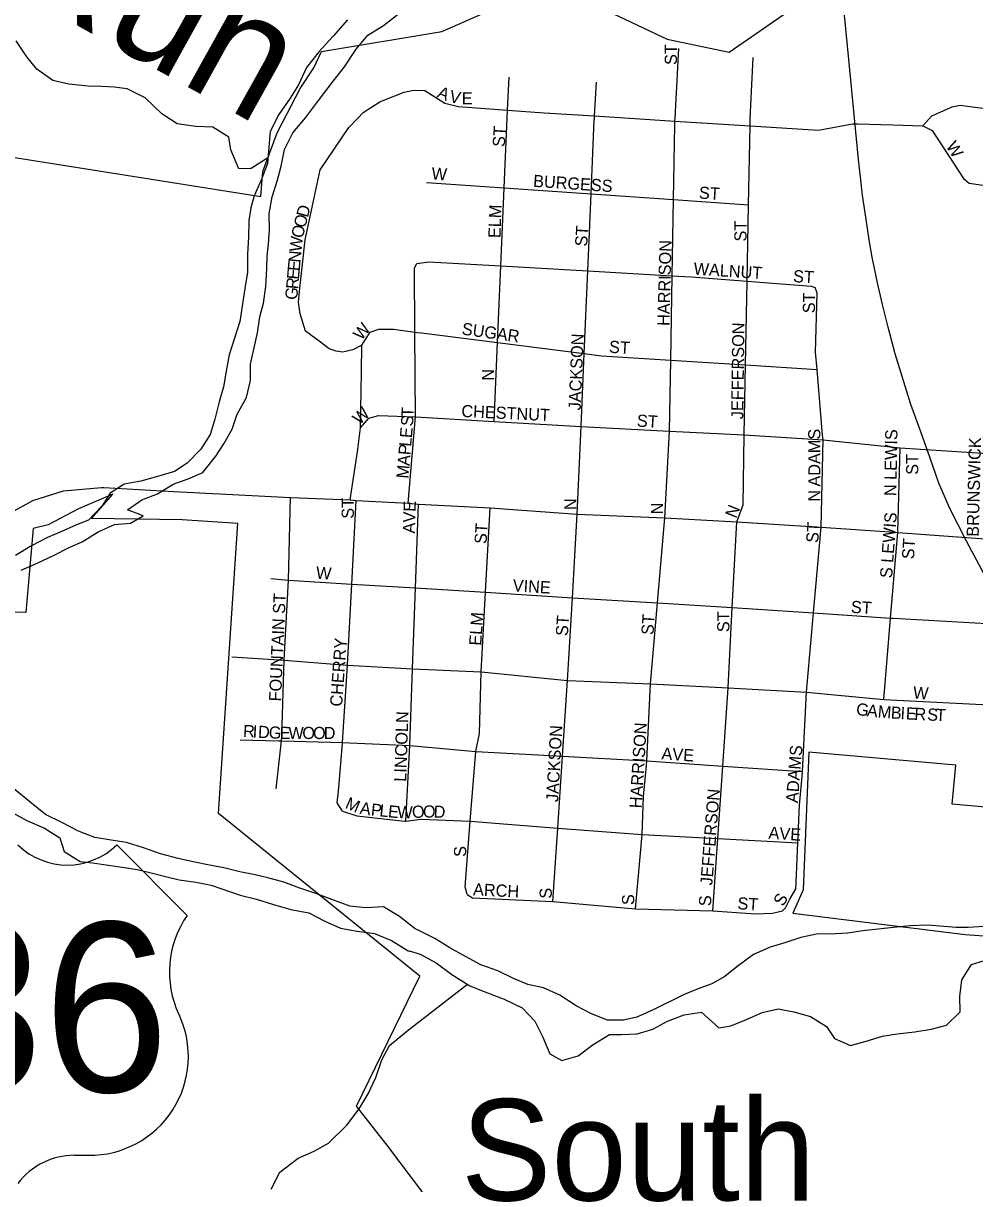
# Model space of a CAD drawing. Extents: x 1759416 to 2214760, y 252598 to 1116833.
# Drawn here: x 1966853 to 1970766, y 869319 to 874090 of the extents above; entities that cross this region are included whole.
import ezdxf

# ---------------------------------------------------------------- set-up
doc = ezdxf.new("R2010")
doc.units = 0
for name, color, linetype in [('GM_X_City_Street', 7, 'Continuous'), ('GM_X_City_Street_Text', 7, 'Continuous'), ('GM_X_Corporation', 7, 'Continuous'), ('GM_X_Major_River', 7, 'Continuous'), ('GM_X_Minor_River', 7, 'Continuous'), ('GM_X_Minor_River_Text', 7, 'Continuous'), ('GM_X_Rail_Line', 7, 'Continuous'), ('GM_X_Unincorporated_Text', 7, 'Continuous'), ('GM_X_US_Route', 7, 'Continuous'), ('GM_X_US_Shield', 7, 'Continuous')]:
    doc.layers.add(name, color=color, linetype=linetype)

msp = doc.modelspace()

# ---------------------------------------------------------------- linework, layer by layer
at = {"layer": 'GM_X_City_Street'}
for points in [[(1969533.7, 873699.7), (1969549.2, 873986.4)], [(1969843, 873696.5), (1969855.2, 873948.5)], [(1968789.3, 872451.9), (1968803.5, 872777.2), (1968817.3, 873092.2), (1968831.3, 873413.2), (1968845.2, 873733), (1968851.1, 873868)], [(1968335.6, 873773.4), (1968420.3, 873807.1), (1968458.4, 873815.1), (1968504.4, 873813), (1968535.1, 873793.8), (1968587.1, 873761.8), (1968643.1, 873747.8), (1968845.2, 873733), (1968995.2, 873721.9), (1969202.5, 873708.8), (1969533, 873687.8), (1969842.1, 873668.1), (1970123.3, 873650.3), (1970263.8, 873676.8), (1970284.7, 873676.3)], [(1969201.7, 873696), (1969202.5, 873708.8), (1969211.2, 873848.2)], [(1968014.5, 872823.7), (1967992.1, 872895.3), (1967985, 872943.8), (1967988.6, 872987.3), (1968012.8, 873199.4), (1968074.7, 873486.6), (1968191.5, 873661), (1968229.1, 873699.8), (1968251.7, 873723.1), (1968320, 873767.2), (1968335.6, 873773.4)], [(1971366.4, 873697.1), (1971358.5, 873700.5), (1971112.1, 873715.4), (1970889.9, 873726.7), (1970705.7, 873751.6), (1970671.1, 873744.7), (1970588, 873707.3), (1970551.9, 873668.5)], [(1969131.4, 872071.3), (1969147, 872432.2), (1969160, 872732), (1969174.7, 873071.7), (1969188.4, 873388.3), (1969201.4, 873691.5), (1969201.7, 873696)], [(1969491.1, 872056.9), (1969511.2, 872412.2), (1969516, 872704.8), (1969521.8, 873051.9), (1969527.1, 873364.8), (1969532.2, 873672.9), (1969533, 873687.8), (1969533.7, 873699.7)], [(1969788.1, 872039.8), (1969813.7, 872109.5), (1969817.4, 872397.5), (1969823, 872685.3), (1969829.7, 873029.8), (1969835.8, 873343.3), (1969842.1, 873668.1), (1969842.3, 873682.8), (1969843, 873696.5)], [(1970284.7, 873676.3), (1970428.6, 873672.7), (1970551.9, 873668.5)], [(1970551.9, 873668.5), (1970590.7, 873649.1), (1970678, 873514.7), (1970719.5, 873451), (1970743.6, 873432.5), (1970818.6, 873421.8), (1971062.9, 873411.1), (1971350, 873387.5), (1971516.1, 873369.9), (1971524.3, 873369.3)], [(1968511.2, 873435.5), (1968831.3, 873413.2), (1969188.4, 873388.3), (1969527.1, 873364.8), (1969835.8, 873343.3)], [(1968436.7, 872116.7), (1968466.4, 872471.7), (1968464, 872820.2), (1968462.1, 873084.6), (1968472.2, 873102.7)], [(1968472.2, 873102.7), (1968521.3, 873109.1), (1968817.3, 873092.2), (1969174.7, 873071.7), (1969521.8, 873051.9), (1969599.4, 873047.4), (1969829.7, 873029.8), (1970093.5, 873009.6), (1970109.5, 873003.6)], [(1970140.3, 872396.8), (1970117.5, 872666.6), (1970111.5, 872737.3), (1970117.5, 872979.6), (1970109.5, 873003.6)], [(1968197, 872130.5), (1968228.3, 872328.5), (1968240.4, 872426.8), (1968243.9, 872656.3), (1968245.6, 872766.8), (1968208.2, 872747.8), (1968168, 872737.4), (1968140.6, 872741.7), (1968111.1, 872751.2), (1968069.7, 872782.3), (1968014.5, 872823.7)], [(1968245.6, 872766.8), (1968280.1, 872820.3), (1968315.3, 872832.7), (1968375.9, 872831.7), (1968464, 872820.2), (1968474.3, 872818.9)], [(1968474.3, 872818.9), (1968490.6, 872816.8), (1968803.5, 872777.2), (1969160, 872732), (1969231.4, 872723), (1969516, 872704.8), (1969823, 872685.3), (1970117.5, 872666.6)], [(1968240.4, 872426.8), (1968274.9, 872466.5), (1968314.6, 872476.9), (1968466.4, 872471.7), (1968789.3, 872451.9), (1969147, 872432.2), (1969511.2, 872412.2), (1969817.4, 872397.5), (1970142, 872377.3), (1970459.2, 872344.1), (1970543, 872338.7)], [(1970134.6, 872017.8), (1970142, 872377.3), (1970140.3, 872396.8)], [(1970449, 871996.5), (1970459.2, 872344.1)], [(1970543, 872338.7), (1970798.2, 872322.3), (1970965, 872308.6)], [(1967916.1, 871159.4), (1967925.8, 871470.9), (1967944.5, 871800.3), (1967952.8, 872140.1)], [(1968164.2, 871111.6), (1968166.1, 871133.2), (1968186.8, 871450.2), (1968204, 871784.3), (1968221.8, 872128.2)], [(1968427, 870808.8), (1968443.6, 871120.8), (1968453.9, 871435.7), (1968466, 871768.1), (1968478.6, 872113.2)], [(1968678.5, 870508.5), (1968671.1, 870539.1), (1968691.2, 870809.8), (1968714.9, 871096), (1968729.4, 871170.5), (1968735.6, 871423.3), (1968754, 871750.3), (1968773.6, 872097.5)], [(1969030.5, 870478.9), (1969051.7, 870781.3), (1969071.2, 871076.6), (1969091.8, 871388.1), (1969111.5, 871728.2), (1969131.4, 872071.3)], [(1969415.6, 871038.5), (1969417.4, 871057.8), (1969432.3, 871373.9), (1969461, 871706.6), (1969491.1, 872056.9)], [(1969689.2, 870440.4), (1969709.5, 870737.5), (1969730.1, 871036.2), (1969752.4, 871357.8), (1969767.7, 871687.6), (1969788.1, 872039.8)], [(1970057.4, 871009.2), (1970057.8, 871013.6), (1970073.6, 871339.1), (1970102.9, 871665.3), (1970134.6, 872017.8)], [(1970391.8, 871309), (1970419.6, 871644.2), (1970449, 871996.5)], [(1967872, 871806.6), (1967944.5, 871800.3), (1968204, 871784.3), (1968466, 871768.1), (1968754, 871750.3), (1969111.5, 871728.2), (1969461, 871706.6), (1969767.7, 871687.6), (1970102.9, 871665.3), (1970419.6, 871644.2), (1970431.4, 871643.4), (1970911.8, 871616.4), (1970938.5, 871614.9)], [(1967710.4, 871485.4), (1967925.8, 871470.9), (1968133.8, 871454.4)], [(1968133.8, 871454.4), (1968186.8, 871450.2), (1968453.9, 871435.7), (1968735.6, 871423.3), (1969091.8, 871388.1), (1969432.3, 871373.9), (1969752.4, 871357.8), (1970073.6, 871339.1), (1970391.8, 871309), (1970879, 871284.9), (1970887.3, 871284.5)], [(1967745.6, 871143.6), (1967903.5, 871139.8)], [(1967892.7, 870942.6), (1967915.5, 871139.5), (1967916.1, 871159.4)], [(1967903.5, 871139.8), (1967915.5, 871139.5), (1968166.1, 871133.2), (1968443.6, 871120.8), (1968714.9, 871096), (1969071.2, 871076.6), (1969417.4, 871057.8), (1969730.1, 871036.2), (1970057.8, 871013.6)], [(1968165.9, 870850.5), (1968144.8, 870884.3), (1968149, 870933), (1968164.2, 871111.6)], [(1969370.4, 870449.1), (1969398, 870754.9), (1969403.7, 870911.4), (1969415.6, 871038.5)], [(1969974.7, 870440.4), (1969987.7, 870453.4), (1970005.1, 870488.2), (1970029.8, 870531.7), (1970032.6, 870589.7), (1970038.4, 870720.1), (1970045.7, 870875.2), (1970057.4, 871009.2)], [(1968165.9, 870850.5), (1968225.1, 870831.5), (1968422.9, 870809.2)], [(1968422.9, 870809.2), (1968427, 870808.8), (1968489.3, 870818.3), (1968691.2, 870809.8), (1969051.7, 870781.3), (1969398, 870754.9), (1969709.5, 870737.5), (1970038.4, 870720.1)], [(1968678.5, 870508.5), (1968700.7, 870493.7), (1969030.5, 870478.9), (1969370.4, 870449.1), (1969689.2, 870440.4), (1969864.6, 870428.8), (1969934.1, 870431.7), (1969974.7, 870440.4)]]:
    msp.add_lwpolyline(points, dxfattribs=at)
at = {"layer": 'GM_X_Corporation'}
for points in [[(1966575, 873576.4), (1967829.9, 873377.6), (1967839, 873480.9), (1967897.5, 873638.7), (1967991.7, 873822), (1968047.7, 873906), (1968079.2, 873973.1), (1968574.5, 874055.4), (1968783.7, 874148.2)], [(1969254.5, 874140.5), (1969501.5, 874024.7), (1969756.2, 873970.7), (1970017.2, 874152.5)], [(1968571.2, 869183.1), (1968348.6, 869478.6), (1968224.2, 869637.8), (1968484.6, 870171.7), (1967656.7, 870840.8), (1967735.3, 872033.2), (1967507, 872048.2), (1967133.7, 872053.2), (1967222, 872153.2), (1967080.4, 872093.2), (1966955.4, 872028.3), (1966894.3, 872013), (1966864.1, 871667.6), (1963724.7, 871674.9)], [(1970824.7, 870865.5), (1970673.4, 870878.8), (1970687.5, 871040.3), (1970083.7, 871093.4), (1970060.4, 870527.2), (1970018.3, 870431.1), (1970726.9, 870344.1), (1970802.6, 870337.5)]]:
    msp.add_lwpolyline(points, dxfattribs=at)
at = {"layer": 'GM_X_Major_River'}
for points in [[(1968186.5, 874103.4), (1968128.1, 874037.4), (1968069.8, 873973.4), (1968017.4, 873907.4), (1967985.1, 873837.4), (1967950.8, 873781.3), (1967904.4, 873715.3), (1967868.1, 873645.2), (1967863.8, 873581.1), (1967857.5, 873512.9), (1967831.1, 873444.8), (1967802.8, 873380.7), (1967788.6, 873330.7), (1967780.3, 873278.5), (1967780, 873210.4), (1967775.7, 873140.2), (1967775.4, 873066), (1967765.1, 872999.8), (1967744.4, 872863.6), (1967699.8, 872727.3), (1967687.4, 872659.2), (1967677.1, 872595.1), (1967658.8, 872533), (1967640.5, 872462.8), (1967622.2, 872398.7), (1967583.9, 872338.7), (1967527.6, 872280.7), (1967475.3, 872246.8), (1967405.2, 872227), (1967337, 872207.2), (1967268.8, 872195.4), (1967210.6, 872157.4), (1967178.3, 872105.4), (1967122, 872047.4), (1967071.9, 872027.6), (1967005.6, 871997.7), (1966953.5, 871975.8), (1966887.2, 871942), (1966821, 871902.1)], [(1966844.7, 871841.8), (1966910.9, 871869.7), (1966977.2, 871901.5), (1967045.4, 871935.4), (1967095.6, 871957.3), (1967161.8, 871999.2), (1967228.1, 872029), (1967294.2, 872034.8), (1967346.4, 872064.8), (1967282.4, 872089), (1967340.7, 872130.9), (1967404.8, 872154.8), (1967469.1, 872194.7), (1967531.3, 872216.5), (1967591.5, 872242.4), (1967645.8, 872310.4), (1967678.1, 872360.4), (1967712.4, 872420.5), (1967732.7, 872482.6), (1967771.1, 872550.6), (1967787.4, 872620.8), (1967787.7, 872688.9), (1967806.1, 872767.1), (1967816.3, 872817.2), (1967826.6, 872883.3), (1967840.9, 872939.4), (1967851.2, 873007.6), (1967855.5, 873081.8), (1967855.8, 873131.9), (1967862, 873182), (1967866.3, 873240.2), (1967864.6, 873308.3), (1967876.9, 873376.5), (1967897.2, 873440.6), (1967913.5, 873502.7), (1967927.8, 873570.8), (1967962.2, 873638.9), (1968014.5, 873700.9), (1968066.9, 873772.9), (1968129.3, 873852.9), (1968173.6, 873910.9), (1968222, 873983), (1968270.3, 874040.9), (1968334.6, 874080.8), (1968396.9, 874128.8)], [(1968464.2, 870366.5), (1968400.4, 870416.9), (1968334.5, 870457.2), (1968262.3, 870453.4), (1968196.3, 870459.7), (1968122.3, 870488), (1968056.4, 870512.3), (1967990.4, 870534.5), (1967924.4, 870558.8), (1967858.4, 870577.1), (1967806.4, 870589.3), (1967744.4, 870601.5), (1967678.3, 870617.8), (1967612.3, 870630), (1967558.3, 870640.3), (1967490.3, 870656.5), (1967418.3, 870674.8), (1967348.3, 870699.1), (1967278.3, 870721.4), (1967214.3, 870731.6), (1967148.2, 870741.9), (1967080.3, 870768.2), (1967012.3, 870804.5), (1966944.4, 870836.8), (1966880.5, 870889.2), (1966812.7, 870943.5)], [(1966808.3, 870845.3), (1966870.2, 870811), (1966940.1, 870780.7), (1967004, 870740.4), (1967021.8, 870684.2), (1967087.7, 870643.8), (1967137.8, 870637.7), (1967193.8, 870629.4), (1967269.8, 870619.2), (1967321.9, 870611), (1967373.9, 870598.8), (1967443.9, 870580.5), (1967493.9, 870568.3), (1967563.9, 870558), (1967626, 870545.8), (1967745.9, 870505.3), (1967811.9, 870489), (1967881.9, 870466.7), (1967953.9, 870446.4), (1968028, 870432.1), (1968093.9, 870397.8), (1968157.9, 870369.5), (1968225.9, 870357.3), (1968297.9, 870347), (1968367.9, 870318.7), (1968435.8, 870276.4)], [(1970803.6, 870376), (1970739.3, 870372.1), (1970689.2, 870372.1), (1970623, 870378.3), (1970572.8, 870382.4), (1970500.5, 870378.5), (1970432.3, 870372.5), (1970305.8, 870358.7), (1970243.6, 870348.8), (1970191.4, 870346.8), (1970115.2, 870345), (1970050.9, 870331), (1969988.7, 870311), (1969924.4, 870291.1), (1969856.1, 870261.1), (1969787.8, 870211), (1969737.6, 870171), (1969685.3, 870141), (1969635.1, 870123), (1969570.9, 870097), (1969446.3, 870035), (1969376, 870003), (1969321.8, 869991.1), (1969255.6, 869991.2), (1969189.4, 870017.3), (1969127.3, 870049.6), (1969059.1, 870093.8), (1968993, 870124), (1968928.8, 870138.2), (1968868.6, 870162.3), (1968804.5, 870194.5), (1968734.3, 870218.7), (1968672.1, 870252.9), (1968608, 870289.2), (1968545.9, 870327.4), (1968479.7, 870359.6), (1968464.2, 870366.5)], [(1968435.8, 870276.4), (1968439.6, 870276.7), (1968486, 870262.5), (1968551.7, 870227), (1968615.8, 870178.8), (1968690, 870132.5), (1968762.1, 870104.3), (1968830.3, 870078.1), (1968904.5, 870041.9), (1968956.6, 869987.6), (1968990.5, 869921.4), (1969018.5, 869853.1), (1969068.6, 869824.9), (1969134.9, 869844.9), (1969197.2, 869890.9), (1969263.5, 869933), (1969313.7, 869932.9), (1969377.9, 869934.8), (1969442.1, 869954.8), (1969502.4, 869986.8), (1969570.7, 870012.7), (1969642.9, 870024.7), (1969713, 869960.3), (1969763.2, 869968.3), (1969827.5, 869994.3), (1969891.8, 870022.3), (1969958, 870038.2), (1970022.2, 870026.1), (1970090.4, 870005.9), (1970156.6, 869965.7), (1970188.6, 869915.4), (1970254.7, 869887.2), (1970319, 869905.2), (1970387.2, 869925.2), (1970447.5, 869935.1), (1970519.7, 869943), (1970586, 869954.9), (1970650.2, 869970.9), (1970706.5, 870025), (1970704.6, 870089.2), (1970712.8, 870157.4), (1970753.1, 870219.5), (1970823.4, 870241.5)]]:
    msp.add_lwpolyline(points, dxfattribs=at)
at = {"layer": 'GM_X_Minor_River'}
for points in [[(1967859.3, 873533), (1967855.2, 873533.4), (1967790.4, 873492.2), (1967740.3, 873490.9), (1967707.4, 873569.6), (1967698.2, 873621.9), (1967632.7, 873662.9), (1967562.7, 873665.9), (1967486.7, 873677), (1967423.2, 873718), (1967354.1, 873783.2), (1967280.5, 873820.3), (1967226.5, 873827.1), (1967174.5, 873829.8), (1967120.4, 873830.6), (1967040.4, 873839.7), (1966974.5, 873854.7), (1966909.1, 873901.8), (1966867.8, 873952.5), (1966824.7, 874017.3)], [(1967873.3, 869296.5), (1967908.4, 869366.2), (1967983.4, 869423.4), (1968050, 869452.5), (1968108.7, 869485.8), (1968183.9, 869559), (1968235.1, 869626.4), (1968272.1, 869688.1), (1968303.2, 869755.9), (1968328.4, 869827.7), (1968359.4, 869887.5), (1968430.4, 869946.7), (1968679.8, 870138.9)]]:
    msp.add_lwpolyline(points, dxfattribs=at)
at = {"layer": 'GM_X_Rail_Line'}
msp.add_lwpolyline([(1970807.4, 871819.3), (1970732.4, 871960.2), (1970663.9, 872095.1), (1970618.5, 872199.2), (1970582.4, 872302.3), (1970544.1, 872409.7), (1970502.5, 872521.9), (1970439, 872731.2), (1970409.3, 872840.6), (1970386.2, 872933.7), (1970366.5, 873022.2), (1970344.4, 873128.6), (1970332, 873199.8), (1970318, 873292.2), (1970304.4, 873382.9), (1970296.2, 873458.6), (1970288, 873529.9), (1970248.6, 873940.8), (1970225, 874179.7)], dxfattribs=at)
at = {"layer": 'GM_X_US_Route'}
for points in [[(1966693.4, 872011), (1966734.8, 872041.9), (1966893, 872127.8), (1967019.1, 872168), (1967174.7, 872181.4), (1967185.1, 872180.8)], [(1967185.1, 872180.8), (1967472.4, 872165.3), (1967820.9, 872147)], [(1967820.9, 872147), (1967952.8, 872140.1), (1968197, 872130.5), (1968221.8, 872128.2), (1968436.7, 872116.7), (1968478.6, 872113.2), (1968773.6, 872097.5), (1969131.4, 872071.3), (1969491.1, 872056.9), (1969788.1, 872039.8), (1970134.6, 872017.8), (1970416.5, 871998.7)], [(1970416.5, 871998.7), (1970449, 871996.5), (1970789, 871971.5), (1970945.4, 871956.5), (1971261.5, 871944.6), (1971559.4, 871920.6)]]:
    msp.add_lwpolyline(points, dxfattribs=at)
at = {"layer": 'GM_X_US_Shield'}
for p, q in [((1967527.7, 870421.9), (1967237.6, 870711.9)), ((1967063.6, 869435.8), (1967121.6, 869435.8))]:
    msp.add_line(p, q, dxfattribs=at)
for centre, radius, start, end in [((1967034.6, 870919.1), 290, 225.573, 314.427), ((1967860.3, 870189), 406.1, 144.9991, 205.4529), ((1967126.2, 869841.8), 406.1, 269.3617, 25.1681), ((1967063.6, 869145.7), 290, 90, 143.1301)]:
    msp.add_arc(centre, radius, start, end, dxfattribs=at)

# ---------------------------------------------------------------- texts
at = {"layer": 'GM_X_City_Street_Text'}
for s, rotation, p in [('ST', 90, (1969541.4, 873918.5)), ('A', 336.8186, (1968551.8, 873787.5)), ('V', 348.0727, (1968602.5, 873766.9)), ('E', 359.3044, (1968656.2, 873756.7)), ('ST', 86.4254, (1968833, 873580.2)), ('W', 302.4673, (1970645.5, 873584.7)), ('W', 355.6039, (1968530.7, 873448.2)), ('BURGESS', 356.0793, (1968948.7, 873417.5)), ('ST', 356.4254, (1969630.6, 873369.1)), ('D', 75.5247, (1968023.6, 873288.7)), ('ELM', 88.0188, (1968815.4, 873206)), ('O', 75.529, (1968012.7, 873246.1)), ('O', 77.0136, (1968002.8, 873203.6)), ('ST', 86.4262, (1969171.8, 873171)), ('ST', 90, (1969827.4, 873192.5)), ('W', 83.7341, (1967996.9, 873148.2)), ('HARRISON', 88.5863, (1969510.6, 872845.1)), ('N', 84.9472, (1967993, 873104.7)), ('E', 84.9488, (1967989.9, 873069.6)), ('WALNUT', 356.1881, (1969608.6, 873056.7)), ('E', 84.9488, (1967986.8, 873034.6)), ('ST', 356.4262, (1970017.8, 873025.9)), ('G', 84.9441, (1967979.4, 872951.3)), ('R', 84.9177, (1967983.3, 872995.1)), ('ST', 90, (1970109, 872897.6)), ('W', 50.8833, (1968244.2, 872783.1)), ('SUGAR', 352.0111, (1968654.5, 872810.2)), ('JEFFERSON', 89.325, (1969814.2, 872461.9)), ('JACKSON', 87.6451, (1969145.4, 872497.6)), ('ST', 356.4254, (1969261, 872735.5)), ('N', 90, (1968789, 872620.5)), ('CHESTNUT', 357.2406, (1968654, 872471.4)), ('W', 43.7396, (1968236.1, 872436.6)), ('S', 85.7595, (1968455.5, 872431.9)), ('T', 88.8511, (1968458.2, 872470)), ('ST', 356.4262, (1969375.4, 872431.9)), ('E', 85.1011, (1968451.3, 872383.1)), ('L', 85.0752, (1968448.3, 872348)), ('ADAMS', 90, (1970131, 872184.9)), ('N LEWIS', 88.9775, (1970443.4, 872145.4)), ('BRUNSWICK', 88.6204, (1970782.2, 871978.3)), ('P', 85.1025, (1968445.3, 872312.9)), ('A', 85.0984, (1968441.5, 872269.1)), ('ST', 90, (1970533.8, 872233.3)), ('M', 85.0942, (1968437, 872216.5)), ('N', 90, (1970131, 872123.3)), ('ST', 90, (1968212.6, 872052.9)), ('AVE', 87.9557, (1968463.4, 871991.6)), ('N', 90, (1969127.8, 872088.1)), ('N', 90, (1969484.2, 872070.5)), ('N', 68.1948, (1969784.1, 872051.9)), ('S LEWIS', 85.7617, (1970425.8, 871807.2)), ('ST', 86.4254, (1968758.2, 871947.8)), ('ST', 86.1879, (1970122.2, 871952.3)), ('ST', 86.4262, (1970516, 871885.3)), ('W', 355.6039, (1968055.5, 871807)), ('VINE', 356.5268, (1968865, 871754.2)), ('FOUNTAIN ST', 87.4845, (1967913.4, 871300.9)), ('ST', 356.4254, (1970255.4, 871666.2)), ('ELM', 86.0574, (1968736.2, 871529.9)), ('ST', 90, (1969757, 871586.4)), ('ST', 86.4118, (1969092.6, 871569.4)), ('ST', 86.4254, (1969444.6, 871573.8)), ('CHERRY', 85.9127, (1968164.2, 871279.1)), ('W', 355.6026, (1970510.7, 871314.2)), ('G', 352.9211, (1970276.1, 871246.5)), ('A', 353.7401, (1970320.5, 871240.9)), ('M', 355.3017, (1970365.7, 871236)), ('B', 356.5343, (1970419.5, 871231.6)), ('LINCOLN', 88.1232, (1968428.2, 870970.8)), ('I', 357.0669, (1970459.6, 871229.2)), ('E', 357.126, (1970481.6, 871228)), ('R', 357.1298, (1970516.8, 871226.3)), ('S', 357.1308, (1970569.5, 871223.6)), ('T', 357.126, (1970604.6, 871221.9)), ('R', 356.866, (1967756.1, 871155.9)), ('I', 356.8517, (1967795.7, 871153.7)), ('D', 356.8515, (1967817.6, 871152.5)), ('G', 357.0766, (1967861.8, 871150)), ('E', 358.9532, (1967907.5, 871147.8)), ('W', 359.9798, (1967943.7, 871147.1)), ('O', 359.9929, (1968000.9, 871147.1)), ('O', 359.9929, (1968044.9, 871147.1)), ('D', 359.9929, (1968088.9, 871147.1)), ('JACKSON', 86.8609, (1969053, 870887.2)), ('HARRISON', 86.467, (1969396.2, 870861.2)), ('AVE', 356.0569, (1969476.6, 871063.4)), ('ADAMS', 85.4224, (1970038.6, 870882.9)), ('M', 337.0621, (1968173.5, 870864.4)), ('JEFFERSON', 85.4258, (1969686.6, 870544.1)), ('A', 351.1142, (1968235, 870840.2)), ('P', 354.2615, (1968281.4, 870833)), ('L', 354.1698, (1968316.4, 870829.5)), ('E', 354.1876, (1968351.5, 870825.9)), ('W', 358.8301, (1968390.9, 870822.1)), ('O', 4.9607, (1968453.9, 870821.1)), ('O', 358.929, (1968496.4, 870824.8)), ('D', 357.8797, (1968540.1, 870824)), ('AVE', 355.9166, (1969916.7, 870737.8)), ('S', 90, (1968674.6, 870662.5)), ('ARCH', 357.1338, (1968702, 870504.7)), ('S', 90, (1969026.6, 870490.9)), ('S', 90, (1969365.4, 870464.5)), ('S', 90, (1969682.2, 870460)), ('ST', 356.4254, (1969789, 870447.4)), ('S', 60.245, (1969978.2, 870455.9))]:
    msp.add_text(s, height=50, rotation=rotation, dxfattribs=at).set_placement(p)
at = {"layer": 'GM_X_Minor_River_Text'}
msp.add_text('Run', height=500.04, rotation=330.9167, dxfattribs=at).set_placement((1966742.9, 874265.4))
at = {"layer": 'GM_X_Unincorporated_Text'}
msp.add_text('South', height=417, rotation=0, dxfattribs=at).set_placement((1968653.2, 869249.8))
at = {"layer": 'GM_X_US_Shield'}
msp.add_text('36', height=696.1, dxfattribs=at).set_placement((1966417.8, 869696.8))

doc.saveas('drawing.dxf')
